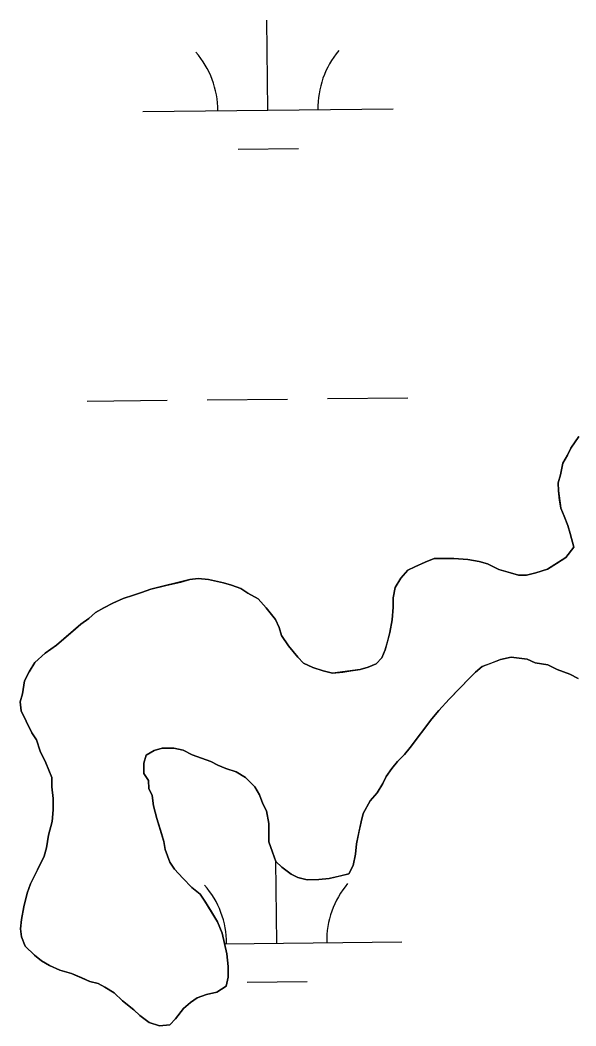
# Model space of a CAD drawing. Extents: x 3734862 to 3772949, y 391520 to 417239.
# Drawn here: x 3749106.8 to 3749328.7, y 414225.1 to 414626.8 of the extents above; entities that cross this region are included whole.
import ezdxf

# ---------------------------------------------------------------- set-up
doc = ezdxf.new("R2010")
doc.units = 0
doc.layers.add('V-TOPO-SHOR', color=7, linetype='Continuous')
doc.layers.add('V-WETL-SWMP', color=7, linetype='Continuous')

msp = doc.modelspace()

# ---------------------------------------------------------------- linework, layer by layer
at = {"layer": 'V-TOPO-SHOR'}
for points in [[(3749309.07, 414405.07), (3749312.75, 414406.01), (3749317.34, 414407.42), (3749321.01, 414409.75), (3749324.68, 414412.07), (3749327.87, 414416.23), (3749326.45, 414421.75), (3749325.51, 414424.97), (3749324.11, 414428.64), (3749322.7, 414431.85), (3749322.22, 414435.07), (3749321.74, 414438.75), (3749321.72, 414441.97), (3749322.62, 414445.2), (3749323.51, 414449.81), (3749325.33, 414453.05), (3749326.69, 414455.82), (3749329.89, 414460.44)], [(3749106.85, 414354.51), (3749107.75, 414357.74), (3749108.64, 414362.81), (3749110.46, 414366.5), (3749112.73, 414370.2), (3749116.85, 414373.91), (3749121.43, 414377.16), (3749124.18, 414379.48), (3749127.84, 414382.73), (3749131.05, 414385.51), (3749134.25, 414387.83), (3749137, 414390.15), (3749140.21, 414392.01), (3749143.88, 414393.88), (3749148.01, 414395.74), (3749152.15, 414397.15), (3749155.36, 414398.09), (3749159.04, 414399.5), (3749165.01, 414400.92), (3749170.99, 414402.34), (3749174.67, 414403.28), (3749177.88, 414403.76), (3749182.03, 414403.33), (3749188.02, 414401.98), (3749191.25, 414401.09), (3749194.94, 414399.73), (3749197.71, 414397.91), (3749201.87, 414395.63), (3749205.12, 414391.97), (3749208.83, 414387.39), (3749210.23, 414384.18), (3749211.17, 414380.96), (3749213.96, 414376.84), (3749217.68, 414372.26), (3749219.99, 414369.97), (3749223.69, 414368.15), (3749227.84, 414366.8), (3749231.52, 414365.9), (3749235.66, 414366.39), (3749238.88, 414366.87), (3749242.56, 414367.35), (3749245.78, 414368.29), (3749248.99, 414369.7), (3749251.28, 414372.01), (3749252.64, 414375.24), (3749253.54, 414378.47), (3749254.44, 414382.16), (3749255.32, 414387.23), (3749255.75, 414392.29), (3749255.73, 414395.98), (3749256.62, 414400.13), (3749258.9, 414403.83), (3749261.64, 414407.06), (3749264.39, 414408.46), (3749268.52, 414410.33), (3749272.2, 414411.74), (3749276.8, 414411.77), (3749280.02, 414411.78), (3749285.55, 414411.36), (3749290.16, 414410.47), (3749293.39, 414409.57), (3749298, 414407.3), (3749302.62, 414405.95), (3749305.85, 414405.04), (3749309.07, 414405.07)], [(3749329.59, 414363.77), (3749326.35, 414365.59), (3749321.28, 414367.4), (3749317.58, 414369.22), (3749312.52, 414370.1), (3749309.28, 414371.46), (3749306.06, 414371.9), (3749302.83, 414372.35), (3749298.7, 414371.4), (3749295.02, 414369.99), (3749291.35, 414368.59), (3749288.6, 414366.27), (3749286.31, 414363.95), (3749282.66, 414360.24), (3749278.08, 414355.61), (3749273.97, 414350.98), (3749271.23, 414347.74), (3749267.12, 414342.19), (3749262.56, 414336.18), (3749260.27, 414333.4), (3749257.53, 414330.62), (3749255.25, 414327.85), (3749252.97, 414324.61), (3749251.6, 414321.84), (3749249.33, 414318.14), (3749246.58, 414314.9), (3749243.85, 414309.82), (3749242.95, 414306.59), (3749242.06, 414302.44), (3749241.17, 414297.83)], [(3749158.31, 414226.41), (3749154.61, 414229.15), (3749152.29, 414231.43), (3749147.67, 414235.09), (3749144.42, 414238.29), (3749140.73, 414240.57), (3749137.96, 414241.93), (3749134.73, 414242.83), (3749131.5, 414244.19), (3749127.34, 414246.01), (3749122.73, 414247.35), (3749118.57, 414249.17), (3749115.34, 414250.99), (3749112.56, 414253.27), (3749108.86, 414256.93), (3749107.45, 414260.61), (3749106.97, 414263.83), (3749107.41, 414267.51), (3749108.3, 414272.58), (3749109.64, 414278.11), (3749111, 414281.8), (3749113.73, 414287.35), (3749116.45, 414292.89), (3749117.35, 414296.12), (3749118.24, 414301.19), (3749119.59, 414306.72), (3749120.02, 414311.33), (3749119.99, 414315.93), (3749119.5, 414320.53), (3749119.47, 414324.21), (3749117.13, 414330.18), (3749114.8, 414334.77), (3749113.39, 414339.36), (3749111.53, 414342.11), (3749109.2, 414346.7), (3749107.33, 414350.83), (3749106.85, 414354.51)], [(3749241.17, 414297.83), (3749240.73, 414293.69), (3749239.84, 414289.08), (3749238.02, 414285.84), (3749234.35, 414284.9), (3749230.21, 414283.95), (3749226.07, 414283.47), (3749221.47, 414283.44), (3749217.78, 414284.33), (3749215.01, 414285.7), (3749211.31, 414288.43), (3749208.99, 414290.72), (3749207.59, 414294.4), (3749206.18, 414298.53), (3749206.15, 414302.67), (3749206.13, 414305.89), (3749205.18, 414310.95), (3749203.78, 414313.7), (3749202.38, 414317.38), (3749200.52, 414320.59), (3749196.81, 414324.25), (3749193.11, 414326.53), (3749188.96, 414327.88), (3749185.73, 414329.24), (3749182.96, 414330.6), (3749179.27, 414331.96), (3749175.58, 414333.32), (3749171.88, 414335.13), (3749168.19, 414336.03), (3749163.59, 414336), (3749160.37, 414335.06), (3749157.16, 414333.2), (3749156.26, 414329.97), (3749156.29, 414325.83), (3749158.15, 414323.08), (3749158.17, 414319.86), (3749159.57, 414317.1), (3749160.05, 414312.96), (3749161.47, 414307.91), (3749163.35, 414301.94), (3749164.29, 414298.72), (3749164.77, 414295.5), (3749166.65, 414290.45), (3749168.5, 414287.7), (3749171.75, 414284.04), (3749175.46, 414280.38), (3749178.7, 414277.64), (3749180.56, 414274.89), (3749182.88, 414271.22), (3749185.67, 414266.64), (3749187.54, 414262.04), (3749188.49, 414257.91), (3749189.44, 414253.77), (3749189.93, 414248.71), (3749189.96, 414244.57), (3749189.06, 414240.88), (3749185.39, 414238.55), (3749181.25, 414237.61), (3749177.58, 414236.2), (3749174.83, 414234.34), (3749172.08, 414232.02), (3749168.89, 414227.86), (3749166.6, 414225.54), (3749162.46, 414225.06), (3749158.31, 414226.41)]]:
    msp.add_lwpolyline(points, dxfattribs=at)
at = {"layer": 'V-WETL-SWMP'}
for p, q in [((3749205.77, 414590.77), (3749205.39, 414626.77)), ((3749155.78, 414590.24), (3749255.77, 414591.3)), ((3749193.94, 414575.21), (3749217.94, 414575.46)), ((3749133.59, 414474.57), (3749165.59, 414474.91)), ((3749181.59, 414475.07), (3749213.59, 414475.41)), ((3749229.58, 414475.58), (3749261.58, 414475.92)), ((3749329.89, 414460.44), (3749326.69, 414455.82)), ((3749325.33, 414453.05), (3749323.51, 414449.81)), ((3749326.69, 414455.82), (3749325.33, 414453.05)), ((3749323.51, 414449.81), (3749322.62, 414445.2)), ((3749322.62, 414445.2), (3749321.72, 414441.97)), ((3749321.72, 414441.97), (3749321.74, 414438.75)), ((3749321.74, 414438.75), (3749322.71, 414431.85)), ((3749322.71, 414431.85), (3749324.11, 414428.64)), ((3749324.11, 414428.64), (3749325.51, 414424.97)), ((3749325.51, 414424.97), (3749326.45, 414421.75)), ((3749326.45, 414421.75), (3749327.87, 414416.24)), ((3749327.87, 414416.24), (3749324.67, 414412.07)), ((3749264.39, 414408.46), (3749261.64, 414407.06)), ((3749268.52, 414410.33), (3749264.39, 414408.46)), ((3749272.2, 414411.73), (3749268.52, 414410.33)), ((3749280.02, 414411.78), (3749272.2, 414411.73)), ((3749285.55, 414411.36), (3749280.02, 414411.78)), ((3749290.16, 414410.47), (3749285.55, 414411.36)), ((3749293.39, 414409.57), (3749290.16, 414410.47)), ((3749298.01, 414407.3), (3749293.39, 414409.57)), ((3749324.67, 414412.07), (3749317.34, 414407.42)), ((3749261.64, 414407.06), (3749258.9, 414403.82)), ((3749302.62, 414405.95), (3749298.01, 414407.3)), ((3749305.85, 414405.05), (3749302.62, 414405.95)), ((3749309.07, 414405.07), (3749305.85, 414405.05)), ((3749312.74, 414406.01), (3749309.07, 414405.07)), ((3749317.34, 414407.42), (3749312.74, 414406.01)), ((3749174.66, 414403.28), (3749159.04, 414399.5)), ((3749177.88, 414403.76), (3749174.66, 414403.28)), ((3749182.03, 414403.33), (3749177.88, 414403.76)), ((3749188.02, 414401.99), (3749182.03, 414403.33)), ((3749191.25, 414401.09), (3749188.02, 414401.99)), ((3749194.94, 414399.73), (3749191.25, 414401.09)), ((3749258.9, 414403.82), (3749256.62, 414400.13)), ((3749152.15, 414397.15), (3749148.01, 414395.74)), ((3749155.36, 414398.09), (3749152.15, 414397.15)), ((3749159.04, 414399.5), (3749155.36, 414398.09)), ((3749197.71, 414397.91), (3749194.94, 414399.73)), ((3749201.87, 414395.63), (3749197.71, 414397.91)), ((3749256.62, 414400.13), (3749255.73, 414395.98)), ((3749143.88, 414393.88), (3749140.21, 414392.01)), ((3749148.01, 414395.74), (3749143.88, 414393.88)), ((3749205.12, 414391.97), (3749201.87, 414395.63)), ((3749255.75, 414392.29), (3749255.32, 414387.23)), ((3749255.73, 414395.98), (3749255.75, 414392.29)), ((3749137, 414390.15), (3749134.25, 414387.83)), ((3749140.21, 414392.01), (3749137, 414390.15)), ((3749208.83, 414387.39), (3749205.12, 414391.97)), ((3749131.05, 414385.51), (3749121.43, 414377.16)), ((3749134.25, 414387.83), (3749131.05, 414385.51)), ((3749210.23, 414384.18), (3749208.83, 414387.39)), ((3749211.17, 414380.96), (3749210.23, 414384.18)), ((3749255.32, 414387.23), (3749254.44, 414382.16)), ((3749213.96, 414376.84), (3749211.17, 414380.96)), ((3749254.44, 414382.16), (3749252.64, 414375.24)), ((3749121.43, 414377.16), (3749116.85, 414373.91)), ((3749217.67, 414372.26), (3749213.96, 414376.84)), ((3749116.85, 414373.91), (3749112.73, 414370.2)), ((3749219.99, 414369.97), (3749217.67, 414372.26)), ((3749252.64, 414375.24), (3749251.28, 414372.01)), ((3749298.7, 414371.4), (3749302.83, 414372.34)), ((3749302.83, 414372.34), (3749309.28, 414371.47)), ((3749112.73, 414370.2), (3749110.46, 414366.5)), ((3749223.69, 414368.15), (3749219.99, 414369.97)), ((3749227.84, 414366.8), (3749223.69, 414368.15)), ((3749245.78, 414368.29), (3749242.56, 414367.35)), ((3749248.99, 414369.7), (3749245.78, 414368.29)), ((3749251.28, 414372.01), (3749248.99, 414369.7)), ((3749288.6, 414366.27), (3749291.35, 414368.59)), ((3749291.35, 414368.59), (3749298.7, 414371.4)), ((3749309.28, 414371.47), (3749312.52, 414370.1)), ((3749312.52, 414370.1), (3749317.58, 414369.22)), ((3749317.58, 414369.22), (3749321.28, 414367.4)), ((3749110.46, 414366.5), (3749108.64, 414362.81)), ((3749231.52, 414365.9), (3749227.84, 414366.8)), ((3749242.56, 414367.35), (3749231.52, 414365.9)), ((3749286.32, 414363.95), (3749288.6, 414366.27)), ((3749321.28, 414367.4), (3749326.35, 414365.59)), ((3749326.35, 414365.59), (3749329.59, 414363.77)), ((3749108.64, 414362.81), (3749107.75, 414357.74)), ((3749278.08, 414355.61), (3749286.32, 414363.95)), ((3749107.75, 414357.74), (3749106.85, 414354.51)), ((3749106.85, 414354.51), (3749107.33, 414350.83)), ((3749273.97, 414350.98), (3749278.08, 414355.61)), ((3749107.33, 414350.83), (3749109.2, 414346.7)), ((3749271.23, 414347.74), (3749273.97, 414350.98)), ((3749109.2, 414346.7), (3749111.53, 414342.11)), ((3749262.56, 414336.18), (3749271.23, 414347.74)), ((3749111.53, 414342.11), (3749113.39, 414339.36)), ((3749113.39, 414339.36), (3749114.8, 414334.77)), ((3749160.37, 414335.06), (3749163.59, 414336)), ((3749163.59, 414336), (3749168.19, 414336.03)), ((3749168.19, 414336.03), (3749171.88, 414335.13)), ((3749260.27, 414333.4), (3749262.56, 414336.18)), ((3749114.8, 414334.77), (3749117.13, 414330.18)), ((3749156.26, 414329.97), (3749157.16, 414333.2)), ((3749157.16, 414333.2), (3749160.37, 414335.06)), ((3749171.88, 414335.13), (3749175.58, 414333.32)), ((3749175.58, 414333.32), (3749182.96, 414330.6)), ((3749257.53, 414330.62), (3749260.27, 414333.4)), ((3749117.13, 414330.18), (3749119.47, 414324.21)), ((3749156.29, 414325.83), (3749156.26, 414329.97)), ((3749182.96, 414330.6), (3749185.73, 414329.24)), ((3749185.73, 414329.24), (3749188.96, 414327.88)), ((3749255.25, 414327.85), (3749257.53, 414330.62)), ((3749119.47, 414324.21), (3749119.5, 414320.53)), ((3749158.15, 414323.08), (3749156.29, 414325.83)), ((3749188.96, 414327.88), (3749193.11, 414326.53)), ((3749193.11, 414326.53), (3749196.81, 414324.25)), ((3749196.81, 414324.25), (3749200.51, 414320.59)), ((3749251.6, 414321.84), (3749252.97, 414324.61)), ((3749252.97, 414324.61), (3749255.25, 414327.85)), ((3749119.5, 414320.53), (3749119.99, 414315.93)), ((3749158.17, 414319.86), (3749158.15, 414323.08)), ((3749159.57, 414317.1), (3749158.17, 414319.86)), ((3749200.51, 414320.59), (3749202.38, 414317.38)), ((3749249.33, 414318.14), (3749251.6, 414321.84)), ((3749119.99, 414315.93), (3749120.02, 414311.32)), ((3749160.05, 414312.96), (3749159.57, 414317.1)), ((3749202.38, 414317.38), (3749203.78, 414313.71)), ((3749246.58, 414314.9), (3749249.33, 414318.14)), ((3749161.47, 414307.91), (3749160.05, 414312.96)), ((3749203.78, 414313.71), (3749205.18, 414310.95)), ((3749243.85, 414309.82), (3749246.58, 414314.9)), ((3749120.02, 414311.32), (3749119.59, 414306.72)), ((3749164.29, 414298.72), (3749161.47, 414307.91)), ((3749205.18, 414310.95), (3749206.13, 414305.89)), ((3749242.95, 414306.59), (3749243.85, 414309.82)), ((3749119.59, 414306.72), (3749118.24, 414301.19)), ((3749206.13, 414305.89), (3749206.18, 414298.53)), ((3749241.17, 414297.83), (3749242.95, 414306.59)), ((3749118.24, 414301.19), (3749117.35, 414296.12)), ((3749117.35, 414296.12), (3749116.45, 414292.89)), ((3749164.77, 414295.5), (3749164.29, 414298.72)), ((3749206.18, 414298.53), (3749207.59, 414294.4)), ((3749240.74, 414293.69), (3749241.17, 414297.83)), ((3749116.45, 414292.89), (3749111, 414281.8)), ((3749166.64, 414290.45), (3749164.77, 414295.5)), ((3749207.59, 414294.4), (3749208.99, 414290.72)), ((3749239.85, 414289.08), (3749240.74, 414293.69)), ((3749168.5, 414287.7), (3749166.64, 414290.45)), ((3749209.29, 414258.11), (3749208.94, 414290.85)), ((3749208.99, 414290.72), (3749211.31, 414288.43)), ((3749211.31, 414288.43), (3749215.01, 414285.7)), ((3749238.02, 414285.84), (3749239.85, 414289.08)), ((3749171.75, 414284.04), (3749168.5, 414287.7)), ((3749175.46, 414280.38), (3749171.75, 414284.04)), ((3749215.01, 414285.7), (3749217.78, 414284.33)), ((3749217.78, 414284.33), (3749221.47, 414283.44)), ((3749226.07, 414283.47), (3749230.21, 414283.95)), ((3749230.21, 414283.95), (3749238.02, 414285.84)), ((3749111, 414281.8), (3749109.64, 414278.11)), ((3749178.7, 414277.64), (3749175.46, 414280.38)), ((3749221.47, 414283.44), (3749226.07, 414283.47)), ((3749109.64, 414278.11), (3749108.3, 414272.58)), ((3749180.55, 414274.89), (3749178.7, 414277.64)), ((3749108.3, 414272.58), (3749107.41, 414267.51)), ((3749185.67, 414266.64), (3749180.55, 414274.89)), ((3749107.41, 414267.51), (3749106.97, 414263.83)), ((3749106.97, 414263.83), (3749107.45, 414260.61)), ((3749187.54, 414262.04), (3749185.67, 414266.64)), ((3749107.45, 414260.61), (3749108.86, 414256.93)), ((3749189.44, 414253.77), (3749187.54, 414262.04)), ((3749108.86, 414256.93), (3749112.56, 414253.27)), ((3749188.49, 414257.89), (3749259.29, 414258.64)), ((3749112.56, 414253.27), (3749115.34, 414250.99)), ((3749189.93, 414248.71), (3749189.44, 414253.77)), ((3749115.34, 414250.99), (3749118.58, 414249.17)), ((3749118.58, 414249.17), (3749122.73, 414247.36)), ((3749189.96, 414244.57), (3749189.93, 414248.71)), ((3749122.73, 414247.36), (3749127.34, 414246)), ((3749127.34, 414246), (3749134.73, 414242.83)), ((3749189.06, 414240.88), (3749189.96, 414244.57)), ((3749134.73, 414242.83), (3749137.96, 414241.93)), ((3749137.96, 414241.93), (3749140.73, 414240.57)), ((3749140.73, 414240.57), (3749144.42, 414238.29)), ((3749185.39, 414238.55), (3749189.06, 414240.88)), ((3749197.45, 414242.55), (3749221.45, 414242.81)), ((3749144.42, 414238.29), (3749147.67, 414235.09)), ((3749174.83, 414234.34), (3749177.58, 414236.2)), ((3749177.58, 414236.2), (3749181.25, 414237.61)), ((3749181.25, 414237.61), (3749185.39, 414238.55)), ((3749147.67, 414235.09), (3749152.29, 414231.43)), ((3749168.89, 414227.86), (3749172.08, 414232.02)), ((3749172.08, 414232.02), (3749174.83, 414234.34)), ((3749152.29, 414231.43), (3749154.61, 414229.15)), ((3749154.61, 414229.15), (3749158.31, 414226.41)), ((3749166.6, 414225.54), (3749168.89, 414227.86)), ((3749158.31, 414226.41), (3749162.46, 414225.06)), ((3749162.46, 414225.06), (3749166.6, 414225.54))]:
    msp.add_line(p, q, dxfattribs=at)
for centre, start, end in [((3749150.53, 414590.66), 359.8334, 41.377), ((3749261.01, 414591.83), 139.8334, 181.377), ((3749154.04, 414258), 359.8334, 41.377), ((3749264.52, 414259.17), 139.8334, 181.377)]:
    msp.add_arc(centre, 35.25, start, end, dxfattribs=at)

doc.saveas('drawing.dxf')
